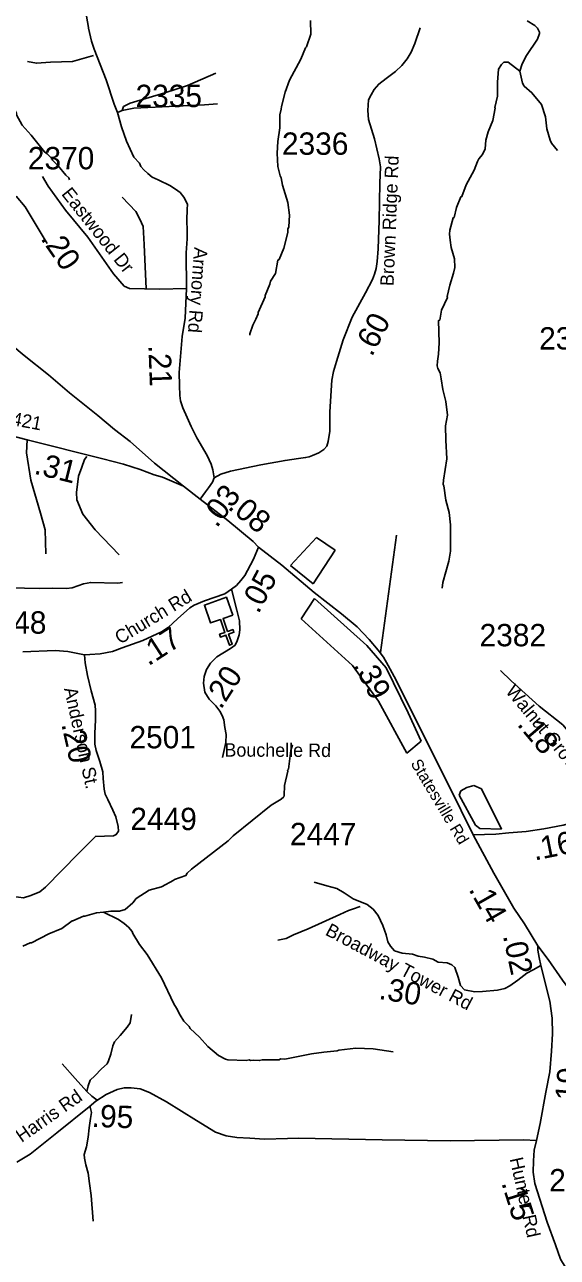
# Model space of a CAD drawing. Extents: x 1248224 to 1454986, y 825081 to 985870.
# Drawn here: x 1374468 to 1377448, y 877692 to 884588 of the extents above; entities that cross this region are included whole.
import ezdxf

# ---------------------------------------------------------------- set-up
doc = ezdxf.new("R2010")
doc.units = 0
for name, color, linetype in [('Exist Boundary Political City Limit New', 7, 'Continuous'), ('Exist Cultural Church CELL', 7, 'Continuous'), ('Exist Hydrographic Misc Water Feature', 7, 'Continuous'), ('Exist Road Non-System Type 51', 7, 'Continuous'), ('Exist Road Primary US Attributed', 7, 'Continuous'), ('Exist Road Primary US Label', 7, 'Continuous'), ('Exist Road Primary US Mileage Hundredths English Label', 7, 'Continuous'), ('Exist Road Secondary Mileage Hundredths English Label', 7, 'Continuous'), ('Exist Road Secondary Type 41 Attributed', 7, 'Continuous'), ('Exist Road Secondary Type 51 Attributed', 7, 'Continuous'), ('Exist Road Secondary Type 51 Label', 7, 'Continuous'), ('Exist Road Secondary Type 51 Number Label', 7, 'Continuous'), ('Map Preparation Boundary City Limit Buffer Line', 7, 'Continuous')]:
    doc.layers.add(name, color=color, linetype=linetype)

msp = doc.modelspace()

# ---------------------------------------------------------------- linework, layer by layer
at = {"layer": 'Exist Boundary Political City Limit New'}
for p, q in [((1375956.3, 881563.1), (1376100.5, 881720.2)), ((1376100.5, 881720.2), (1376206, 881648.7)), ((1376206, 881648.7), (1376082.3, 881460.9)), ((1376082.3, 881460.9), (1375956.3, 881563.1)), ((1376089, 881378.5), (1376014.7, 881263.5)), ((1376383.2, 881114.6), (1376089, 881378.5)), ((1376014.7, 881263.5), (1376302.1, 881003)), ((1376491.4, 880989.4), (1376383.2, 881114.6)), ((1376302.1, 881003), (1376447.4, 880803.4)), ((1376613, 880739.1), (1376491.4, 880989.4)), ((1376447.4, 880803.4), (1376606.3, 880512.4)), ((1376687.4, 880580.1), (1376613, 880739.1)), ((1376606.3, 880512.4), (1376687.4, 880580.1)), ((1376898.6, 880277.4), (1376907.8, 880301.9)), ((1376990.2, 880109.4), (1376898.6, 880277.4)), ((1376907.8, 880301.9), (1376941.4, 880320.2)), ((1376941.4, 880320.2), (1376981, 880332.4)), ((1376981, 880332.4), (1377023.8, 880314.1)), ((1377023.8, 880314.1), (1377136.7, 880088)), ((1377023.8, 880314.1), (1377136.7, 880088)), ((1377136.7, 880088), (1377023.8, 880314.1)), ((1377014.6, 880091.1), (1376990.2, 880109.4)), ((1377136.7, 880088), (1377014.6, 880091.1))]:
    msp.add_line(p, q, dxfattribs=at)
at = {"layer": 'Exist Cultural Church CELL'}
msp.add_lwpolyline([(1375632, 881284.5), (1375578.3, 881265.5), (1375603.6, 881193.7), (1375633.8, 881204.3), (1375639.1, 881189.2), (1375608.9, 881178.6), (1375628.9, 881121.9), (1375613.8, 881116.5), (1375593.8, 881173.3), (1375563.6, 881162.7), (1375558.3, 881177.7), (1375588.5, 881188.3), (1375563.2, 881260.2), (1375508.8, 881241.1), (1375473.5, 881341.6), (1375596.7, 881384.9)], close=True, dxfattribs=at)
at = {"layer": 'Exist Hydrographic Misc Water Feature'}
for points in [[(1374719.2, 883721), (1374715.4, 883731.2), (1374697.7, 883745.5), (1374654.8, 883798.4), (1374623.6, 883831.1), (1374617.8, 883841.2), (1374594.3, 883865.7), (1374578.5, 883876.1), (1374504.5, 883969.7), (1374453.8, 884026.8), (1374423, 884083.4), (1374423.2, 884091.4), (1374404, 884131.8), (1374404.2, 884139.8), (1374377.7, 884204.2), (1374377.8, 884212.2), (1374339.2, 884277.1), (1374272.8, 884352.5), (1374234.2, 884411.3), (1374229.1, 884413.8), (1374191.5, 884476.2), (1374140.6, 884525.4), (1374099.5, 884570.2), (1374047.2, 884643.3)], [(1375728.4, 882851.3), (1375728.6, 882859.3), (1375745.6, 882907), (1375762.3, 882940.5), (1375774.9, 882970.2), (1375775.1, 882978.2), (1375813.1, 883065.4), (1375813.2, 883073.4), (1375840.6, 883136.7), (1375842.9, 883152.6), (1375871.9, 883196), (1375885.5, 883271.7), (1375891.2, 883273.9), (1375919, 883338.8), (1375940.9, 883426.3), (1375941.3, 883444.3), (1375945.6, 883458.2), (1375949, 883522), (1375940.5, 883594.2), (1375910.7, 883690.8), (1375903.5, 883731), (1375897.7, 883743.1), (1375884.9, 883795.3), (1375881.3, 883869.7), (1375883.9, 883935.2), (1375895.6, 884011), (1375895.2, 884083), (1375903.8, 884114.7), (1375904.2, 884130.6), (1375925.9, 884210.2), (1375949.4, 884277.5), (1376013.9, 884395.7), (1376039.3, 884459.5), (1376044.6, 884464.5), (1376069, 884534.8), (1376066.6, 884610.8)], [(1377238.1, 884327.8), (1377251.5, 884368.8), (1377276.5, 884416.3), (1377336.5, 884506.9), (1377349.2, 884538.6), (1377349.3, 884546.6), (1377337.8, 884568.8), (1377322.1, 884583.1), (1377278.8, 884610)], [(1376803.8, 881436.6), (1376808.5, 881468.4), (1376841, 881587.6), (1376850.2, 881643.3), (1376851, 881789.7), (1376842.9, 881859.4), (1376824.4, 881927.8), (1376814.1, 882007.9), (1376810.3, 882016), (1376810.8, 882040), (1376829.4, 882159.5), (1376823.7, 882263.5), (1376823.5, 882343.5), (1376834.7, 882403.3), (1376824.4, 882479.9), (1376808.4, 882547.7), (1376799.2, 882607.9), (1376791.9, 882640), (1376780.4, 882664.3), (1376776.8, 882680.3), (1376777.3, 882706.3), (1376784.2, 882744.2), (1376787.6, 882808), (1376784.3, 882934), (1376790.3, 882935.9), (1376799.6, 882991.7), (1376833.1, 883062.8), (1376831.6, 883067.8), (1376846.5, 883130.5), (1376868.1, 883198.1), (1376874.7, 883229.8), (1376873.8, 883277.8), (1376855.1, 883342.2), (1376848.1, 883382.3), (1376844.8, 883416.4), (1376847.2, 883438.3), (1376864.8, 883507.9), (1376870.8, 883509.7), (1376883.9, 883565.4), (1376909.3, 883624.9), (1376914.9, 883627.1), (1376938.8, 883692.1), (1376982.6, 883775.1), (1377001.6, 883822.6), (1377009.9, 883838.4), (1377030.5, 883862), (1377045.1, 883893.7), (1377048.2, 883941.6), (1377061.2, 883989.2), (1377086.6, 884052.6), (1377100.1, 884120.3), (1377098.5, 884124.4), (1377113.5, 884187.9), (1377113.2, 884266.4), (1377118.8, 884339.8), (1377135.4, 884365.4), (1377149.7, 884379), (1377173.7, 884378.5), (1377238.1, 884327.8)], [(1377449, 883884.8), (1377415.8, 883925.5), (1377408.3, 883941.7), (1377389.6, 884006), (1377382.5, 884072.6), (1377360.6, 884142.5), (1377305.9, 884207.7), (1377262.8, 884244.6), (1377253.1, 884260.8), (1377238.1, 884327.8)], [(1374593.4, 883364), (1374471.8, 883568.6), (1374421.2, 883629.7)], [(1375016.5, 881468.2), (1374990.2, 881464.5), (1374838.2, 881467.8), (1374798.1, 881460.7), (1374733.6, 881438.2), (1374701.6, 881434.9), (1374621.6, 881436.7), (1374553.5, 881434.2), (1374381.6, 881438)], [(1375966.6, 880559.5), (1375957.9, 880527.8), (1375943.7, 880424.1), (1375939.6, 880418.3), (1375941.4, 880412.2), (1375921.7, 880332.7), (1375920.5, 880276.8), (1375918.3, 880268.8), (1375904, 880255.1), (1375847.3, 880222.4), (1375635.6, 880051.2), (1375606.9, 880021.8), (1375401.5, 879864.4), (1375376.9, 879841), (1375370.7, 879829.1), (1375306.2, 879806.6), (1375303, 879801.8), (1375233.3, 879764.2), (1375164.9, 879745.7), (1375091.9, 879699.3), (1375073.3, 879675.8), (1375030.6, 879638.8), (1374998.3, 879629.5), (1374950.3, 879628.5), (1374908.6, 879623.6)], [(1374908.6, 879623.6), (1374870.1, 879620.3), (1374805.7, 879601.7), (1374797.7, 879601.9), (1374738.2, 879574.6), (1374733.2, 879575.4), (1374676.3, 879532.6), (1374603.6, 879502.3), (1374506.5, 879452.5), (1374498.5, 879452.7), (1374458.1, 879433.5)], [(1376529.4, 878842.2), (1376417.8, 878858.6), (1376321.8, 878862.7), (1376225.5, 878850.9), (1376217.4, 878847.1), (1376141.2, 878840.4), (1376073.1, 878830.3), (1375924.4, 878801.6), (1375900.4, 878802.1), (1375892.3, 878798.2), (1375796.3, 878796.4), (1375780.3, 878792.8), (1375748.3, 878795.5), (1375732.3, 878793.8), (1375724.4, 878798), (1375708.3, 878794.4), (1375604.3, 878796.6), (1375592.4, 878800.9), (1375552.8, 878821.7), (1375493.9, 878871), (1375447, 878924), (1375394.1, 878973.2), (1375388.3, 878983.3), (1375359, 879014), (1375337.6, 879046.4), (1375318.6, 879086.8), (1375303.1, 879111.1), (1375234.3, 879256.5), (1375153.1, 879386.2), (1375110.3, 879443.1), (1375073.6, 879503.9), (1375069.8, 879515.9), (1375048.4, 879540.4), (1375024.8, 879560.9), (1374993.3, 879581.6), (1374908.6, 879623.6)]]:
    msp.add_lwpolyline(points, dxfattribs=at)
at = {"layer": 'Exist Road Non-System Type 51'}
msp.add_line((1376547.9, 881732.9), (1376458.2, 881076.3), dxfattribs=at)
for points in [[(1374484.1, 884382.9), (1374533.8, 884372.2), (1374611.9, 884379.3), (1374736.2, 884382.9), (1374853.4, 884414.9)], [(1375014.6, 884108.6), (1375021.8, 884130.2), (1375057.7, 884149.4), (1375251.9, 884207), (1375378.9, 884247.7), (1375537, 884317.3)], [(1374987.9, 884096.7), (1375014.6, 884108.6), (1375079.3, 884120.6), (1375474.7, 884139.8), (1375546.6, 884144.6)], [(1374599.5, 883685.6), (1374568.8, 883739.3)], [(1375013.2, 883624.1), (1375089.6, 883542.3), (1375112.7, 883499.7), (1375130.4, 883458.8), (1375137.5, 883359.3), (1375148.2, 883110.5)], [(1374482.6, 882265.2), (1374478.1, 882192.9), (1374502.4, 882039.3), (1374557.2, 881854.7), (1374583.8, 881761.7), (1374586.8, 881627.3)], [(1374816.5, 882172.7), (1374802.2, 882155.5), (1374788.7, 882112.1), (1374769.6, 882061.7), (1374757.6, 881970.6), (1374760, 881929.8), (1374793.5, 881850.7), (1374863, 881762), (1374997.2, 881622.9)], [(1374965.1, 880050.3), (1374864.4, 880046.7), (1374768.5, 879950.8), (1374584, 879763.7), (1374552.8, 879737.3), (1374502.5, 879715.7), (1374461.7, 879703.7), (1374406.6, 879710.9), (1374385.1, 879720.5), (1374339.5, 879686.9), (1374310.8, 879651), (1374138.2, 879447.1)], [(1375884.5, 879467.3), (1375930.7, 879476.1), (1375973.1, 879497.3), (1376053.8, 879529.7), (1376231.6, 879610.2), (1376280.1, 879633), (1376302.2, 879640.6), (1376344.6, 879655.7)], [(1375066.7, 879050.4), (1375058.7, 879003.5), (1375042.5, 878980), (1375002.2, 878933), (1374969.9, 878897.8), (1374961.9, 878876.2), (1374949.8, 878829.3), (1374937.7, 878792.1), (1374929.6, 878774.5), (1374897.3, 878747), (1374861, 878707.9), (1374834.8, 878684.4), (1374822.7, 878651.1), (1374815.5, 878621)], [(1374677.5, 878774.5), (1374750.1, 878692.2), (1374815.5, 878621)], [(1374815.5, 878621), (1374843.4, 878593.6), (1374873.1, 878570.9)], [(1374851.1, 877895.7), (1374840.1, 878038), (1374831.5, 878106.2), (1374822.6, 878162.4), (1374809.6, 878210.7), (1374802.5, 878246.9), (1374800.9, 878266.9), (1374813.8, 878310.7), (1374822.9, 878364.5), (1374829.9, 878416.4), (1374837, 878468.3), (1374841.6, 878502.2), (1374832.8, 878539.6)]]:
    msp.add_lwpolyline(points, dxfattribs=at)
at = {"layer": 'Exist Road Primary US Attributed'}
for points in [[(1375357.1, 882007.4), (1375194.2, 882134.5), (1375057.7, 882256.8), (1374970.8, 882324.2), (1374878.5, 882402.5), (1374719.4, 882529), (1374601, 882629), (1374465.3, 882736.6), (1374278.9, 882892.4), (1374198.5, 882957.6), (1374066.1, 883070.6), (1373856.9, 883239.6), (1373691.9, 883375.5), (1373512.1, 883518.3), (1373309, 883684.5), (1373164, 883804.5), (1373095.6, 883868.6), (1373065.2, 883896.9), (1373031.5, 883935.1)], [(1375450, 881934.6), (1375357.1, 882007.4)], [(1375776.4, 881666.2), (1375746.4, 881697.5), (1375605.2, 881814.8), (1375450, 881934.6)], [(1376977.8, 880056.8), (1376842.2, 880331.3), (1376660.3, 880692.5), (1376545.8, 880921.4), (1376502.8, 881003.2), (1376475.5, 881049.2), (1376445.4, 881089.4), (1376395.2, 881148.2), (1376329.2, 881220), (1376240.6, 881292.7), (1376088.6, 881411.9), (1375906.4, 881564.1), (1375776.4, 881666.2)], [(1377340, 879435), (1377264.7, 879558), (1377204.8, 879646.2), (1377092.9, 879841.5), (1376977.8, 880056.8)], [(1377864.2, 878762.6), (1377766.6, 878878.1), (1377610.2, 879066.2), (1377477, 879243.2), (1377397.9, 879359.1), (1377340, 879435)]]:
    msp.add_lwpolyline(points, dxfattribs=at)
at = {"layer": 'Exist Road Secondary Type 41 Attributed'}
msp.add_lwpolyline([(1377355.9, 879325.1), (1377313.1, 879301.6), (1377277, 879282.8), (1377226.5, 879243.8), (1377183.2, 879210.5), (1377154.3, 879196.1), (1377113.8, 879187.4), (1377030.1, 879178.7), (1376986.8, 879177.3), (1376929, 879188.9), (1376905.9, 879213.4), (1376894.3, 879259.7), (1376875.6, 879313.2), (1376858.2, 879329.1), (1376832.2, 879339.2), (1376781.7, 879343.5), (1376751.4, 879360.8), (1376705.2, 879371), (1376670.5, 879376.7), (1376637.3, 879388.3), (1376581, 879394.1), (1376537.6, 879407.1), (1376514.5, 879433.1), (1376500.1, 879457.7), (1376491.4, 879496.7), (1376472.7, 879548.7), (1376446.7, 879605.1), (1376417.8, 879639.8), (1376384.6, 879665.8), (1376306.8, 879698.8), (1376256.3, 879732), (1376214.4, 879755.2), (1376159.6, 879771), (1376087.3, 879791.3)], dxfattribs=at)
at = {"layer": 'Exist Road Secondary Type 51 Attributed'}
for points in [[(1374815.1, 884636.5), (1374825, 884572.4), (1374825.7, 884568.3), (1374842.2, 884495.9), (1374857.2, 884451.5), (1374923.8, 884280.1), (1374968.8, 884143.1), (1374987.9, 884096.7), (1375010.4, 884016.9), (1375037.5, 883937.3), (1375079.7, 883846.4), (1375110, 883813.9), (1375117.7, 883795.7), (1375135.3, 883775.3), (1375156.8, 883754.9), (1375182.4, 883734.4), (1375214.2, 883719.7), (1375283.5, 883686.3), (1375325, 883659.5), (1375338.8, 883649.2), (1375358.3, 883622.8), (1375371.8, 883598.5), (1375379.5, 883582.3), (1375378.2, 883555.3), (1375376.1, 883494.3), (1375377.1, 883435.3), (1375376.8, 883390.9), (1375371.2, 883311), (1375373.5, 883112.5)], [(1375528, 882053.6), (1375565.8, 882073.9), (1375620.2, 882090.2), (1375790, 882125.8), (1375925.2, 882150.2), (1376000.6, 882161.4), (1376039.4, 882166.4), (1376060.4, 882170.5), (1376077.7, 882177.6), (1376113.3, 882192.9), (1376142.6, 882211.2), (1376158.3, 882229.5), (1376165.7, 882255.9), (1376175.1, 882314.9), (1376175.1, 882422.6), (1376187.2, 882599.6), (1376196.6, 882648.4), (1376212.3, 882703.3), (1376249.5, 882825.3), (1376299.8, 882951.3), (1376374.7, 883088.6), (1376413.5, 883162.8), (1376425, 883192.3), (1376435.5, 883224.8), (1376439.7, 883262.5), (1376445.5, 883333.6), (1376451.7, 883492.2), (1376455.4, 883701.7), (1376459.1, 883793.2), (1376451.7, 883837.9), (1376425.6, 883949.8), (1376391.5, 884057.5), (1376387.3, 884107.4), (1376391.5, 884168.4), (1376406.2, 884194.8), (1376422.9, 884225.3), (1376449.1, 884255.8), (1376490.5, 884287.3), (1376542.9, 884326), (1376577.5, 884360.5), (1376607.9, 884397.1), (1376630.9, 884434.7), (1376651.9, 884482.5), (1376681.6, 884570.5)], [(1375373.5, 883112.5), (1375222.6, 883107.9), (1375138.8, 883110), (1375054.9, 883113), (1375025.6, 883125.2), (1374964.8, 883194.3), (1374887.3, 883306.2), (1374822.2, 883398.6), (1374696.5, 883550.2), (1374599.5, 883685.6)], [(1375373.5, 883112.5), (1375366.1, 882946.3), (1375349.9, 882843.6), (1375332.6, 882643), (1375333.7, 882569.1), (1375335.7, 882513.1), (1375339.9, 882483.6), (1375352.5, 882444), (1375376.6, 882390.1), (1375399.1, 882340.3), (1375431.6, 882276.2), (1375489.3, 882177.6), (1375512.3, 882128.8), (1375521.7, 882098.3), (1375528, 882053.6)], [(1375357.1, 882007.4), (1375238.7, 882056.3), (1375192, 882069.2), (1375114.2, 882099.5), (1375020.9, 882128.8), (1374905.6, 882159.2), (1374482.6, 882265.2), (1374215, 882335.6), (1374195.1, 882340), (1374051.7, 882375.1), (1373918.1, 882399.6), (1373860.3, 882405.5), (1373758.4, 882395.1)], [(1375528, 882053.6), (1375518.6, 882029.2), (1375496.7, 881996.8), (1375480.3, 881975.1), (1375450, 881934.6)], [(1375776.4, 881666.2), (1375748.5, 881597.8), (1375715.1, 881534.3), (1375699.8, 881506.2), (1375678.5, 881478.2), (1375654.2, 881451.6), (1375625.3, 881429.5)], [(1375625.3, 881429.5), (1375588.8, 881404.4), (1375474.7, 881364.5), (1375416.8, 881340.9), (1375392.5, 881326.1), (1375324, 881264.1), (1375270.8, 881215.3), (1375234.3, 881191.7), (1375130, 881143), (1375012.9, 881101.7), (1374959.6, 881082.5), (1374891.1, 881069.2), (1374833.3, 881064.7), (1374802.1, 881063.3)], [(1375625.3, 881429.5), (1375655.7, 881312.8), (1375670.9, 881253.7), (1375672.5, 881203.5), (1375667.9, 881174), (1375657.2, 881141.5), (1375645.1, 881117.9), (1375620.7, 881098.7), (1375543.9, 881051.4), (1375507.4, 881016), (1375484.6, 880980.6), (1375472.4, 880942.2), (1375469.3, 880903.8), (1375476.2, 880853.6), (1375500.5, 880815.2), (1375537, 880776.8), (1375560.6, 880748.7), (1375572.8, 880723.6), (1375581.9, 880700), (1375588.8, 880657.2), (1375594.9, 880617.3), (1375593.3, 880573), (1375575, 880488.5)], [(1374802.1, 881063.3), (1374709.3, 881082.5), (1374639.3, 881086.9), (1374458.3, 881079.5)], [(1374802.1, 881063.3), (1374805.9, 881019), (1374819.6, 880948.1), (1374840.9, 880861), (1374862.2, 880781.2), (1374865.3, 880750.2), (1374863.8, 880697.1), (1374860.7, 880624.7), (1374860.7, 880562.7), (1374868.3, 880528.7), (1374888.1, 880466.7), (1374905.6, 880409.1), (1374907.1, 880370.7), (1374913.2, 880311.7), (1374919.3, 880283.6), (1374933, 880254.1), (1374961.9, 880193.5), (1374978.6, 880156.6), (1374991.6, 880102), (1374993.1, 880076.9), (1374980.9, 880057.7), (1374969.6, 880052.2), (1374965.1, 880050.3)], [(1377763.8, 880268.4), (1377594.6, 880535.5), (1377479.8, 880670.9), (1377346.1, 880775.5), (1377190.8, 880917.8), (1377130.8, 880976.1)], [(1376977.8, 880056.8), (1377103.5, 880059.7), (1377177.2, 880067.5), (1377273.3, 880074.7), (1377372.3, 880089.1), (1377481.8, 880111), (1377536.1, 880125.7), (1377567.4, 880136.6), (1377649.2, 880181), (1377680.8, 880202.4), (1377707.2, 880221.9), (1377763.8, 880268.4)], [(1377340, 879435), (1377338.5, 879410.4), (1377347.2, 879369.9), (1377355.9, 879325.1)], [(1377355.9, 879325.1), (1377406.4, 879126.3), (1377419.4, 879029.5), (1377420.8, 878942.7), (1377416.5, 878844.9), (1377406.4, 878730.7), (1377384.8, 878616.6), (1377353, 878440.3), (1377332.1, 878345.8)], [(1377332.1, 878345.8), (1377259.7, 878349.7), (1376848.2, 878343.9), (1376468.4, 878349.7), (1376000.1, 878358.4), (1375939.4, 878356.9), (1375810.9, 878352.6), (1375727.1, 878358.4), (1375654.9, 878362.7), (1375595.7, 878371.4), (1375535.1, 878393.1), (1375429.6, 878458.1), (1375261.2, 878562), (1375165.9, 878615.4), (1375113.9, 878635.7), (1375063.4, 878641.5), (1375025.8, 878641.5), (1374985.4, 878631.3), (1374924.7, 878603.9), (1374866.3, 878566.4), (1374828.8, 878534.6), (1374648.2, 878388.7), (1374498.1, 878268.7), (1374424.4, 878225.3)], [(1377332.1, 878345.8), (1377319.1, 878292.4), (1377314.8, 878233.1), (1377313.3, 878168.1), (1377323.2, 878105.4), (1377391, 877888.7), (1377438.7, 877761.5), (1377466.1, 877682), (1377512.3, 877606)]]:
    msp.add_lwpolyline(points, dxfattribs=at)
at = {"layer": 'Map Preparation Boundary City Limit Buffer Line'}
for p, q in [((1375956.3, 881563.1), (1376100.5, 881720.2)), ((1376100.5, 881720.2), (1376206, 881648.7)), ((1376206, 881648.7), (1376082.3, 881460.9)), ((1376082.3, 881460.9), (1375956.3, 881563.1)), ((1376089, 881378.5), (1376014.7, 881263.5)), ((1376383.2, 881114.6), (1376089, 881378.5)), ((1376014.7, 881263.5), (1376302.1, 881003)), ((1376491.4, 880989.4), (1376383.2, 881114.6)), ((1376302.1, 881003), (1376447.4, 880803.4)), ((1376613, 880739.1), (1376491.4, 880989.4)), ((1376447.4, 880803.4), (1376606.3, 880512.4)), ((1376687.4, 880580.1), (1376613, 880739.1)), ((1376606.3, 880512.4), (1376687.4, 880580.1)), ((1376898.6, 880277.4), (1376907.8, 880301.9)), ((1376990.2, 880109.4), (1376898.6, 880277.4)), ((1376907.8, 880301.9), (1376941.4, 880320.2)), ((1376941.4, 880320.2), (1376981, 880332.4)), ((1376981, 880332.4), (1377023.8, 880314.1)), ((1377023.8, 880314.1), (1377136.7, 880088)), ((1377023.8, 880314.1), (1377136.7, 880088)), ((1377136.7, 880088), (1377023.8, 880314.1)), ((1377014.6, 880091.1), (1376990.2, 880109.4)), ((1377136.7, 880088), (1377014.6, 880091.1))]:
    msp.add_line(p, q, dxfattribs=at)

# ---------------------------------------------------------------- texts
at = {"layer": 'Exist Road Primary US Label'}
msp.add_text('Statesville Rd', height=65.617, rotation=300.93083, dxfattribs=at).set_placement((1376625.4, 880455.5))
at = {"layer": 'Exist Road Primary US Mileage Hundredths English Label'}
for s, rotation, p in [('.08', 320.25874, (1375599.2, 881883.9)), ('.39', 297.73979, (1376304.7, 881005.6)), ('.14', 299.81577, (1376949.7, 879750.8)), ('.02', 282.08564, (1377143.1, 879491.2))]:
    msp.add_text(s, height=125, rotation=rotation, dxfattribs=at).set_placement(p)
at = {"layer": 'Exist Road Secondary Mileage Hundredths English Label'}
for s, rotation, p in [('.20', 304.73529, (1374554, 883392)), ('.60', 62.41842, (1376410.9, 882726.4)), ('.21', 272.14705, (1375160.2, 882794.9)), ('.31', 345.93671, (1374515.5, 882077.4)), ('.03', 52.92104, (1375542.8, 881768.8)), ('.05', 62.20127, (1375776.1, 881288)), ('.17', 32.90188, (1375160.3, 880997.6)), ('.20', 57.21782, (1375566.3, 880753.3)), ('.18', 310.28232, (1377218.9, 880672.5)), ('.20', 282.62693, (1374672.7, 880675)), ('.16', 11.3257, (1377321.4, 879911.5)), ('.30', 350.53042, (1376445.7, 879138.8)), ('.19', 84.94054, (1377554.6, 878517.4)), ('.95', 357.83723, (1374841.5, 878422.7)), ('.15', 287.38437, (1377134.3, 878108.7))]:
    msp.add_text(s, height=125, rotation=rotation, dxfattribs=at).set_placement(p)
at = {"layer": 'Exist Road Secondary Type 51 Label'}
for s, rotation, p in [('Brown Ridge Rd', 87.70466, (1376532.2, 883124.9)), ('Eastwood Dr', 308.48853, (1374670.3, 883640.2)), ('Armory Rd', 265.72647, (1375417.2, 883344.9)), ('Old US Hwy 421', 349.43103, (1373827.6, 882454.2)), ('Church Rd', 31.32432, (1375001.6, 881119.5)), ('Walnut Grove Ln', 309.79808, (1377154.9, 880856.9)), ('Anderson St.', 282.40863, (1374687.7, 880873.6)), ('Bouchelle Rd', 359.77334, (1375585.6, 880493.6)), ('Broadway Tower Rd', 331.98486, (1376145, 879498.9)), ('Camp Joe Harris Rd', 35.04353, (1374054.2, 878053.4)), ('Hunter Rd', 282.54353, (1377181.3, 878243.5))]:
    msp.add_text(s, height=75, rotation=rotation, dxfattribs=at).set_placement(p)
at = {"layer": 'Exist Road Secondary Type 51 Number Label'}
for s, p in [('2335', (1375088.7, 884127.2)), ('2336', (1375907.7, 883860.3)), ('2370', (1374486.1, 883779)), ('2337', (1377346.5, 882771)), ('2448', (1374218.1, 881181.4)), ('2382', (1377013.3, 881110.8)), ('2501', (1375054.6, 880539.9)), ('2449', (1375059.6, 880082.4)), ('2447', (1375952.1, 879997.9)), ('2443', (1377402.7, 878061.6))]:
    msp.add_text(s, height=125, dxfattribs=at).set_placement(p)

doc.saveas('drawing.dxf')
